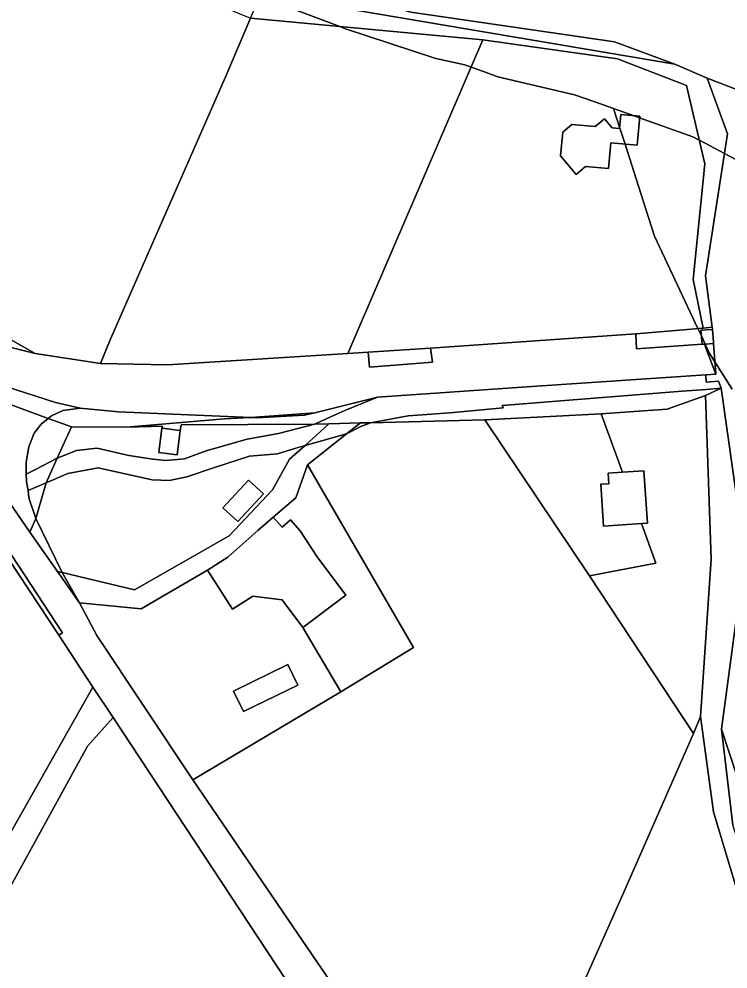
# Model space of a CAD drawing. Extents: x -477304 to -465429, y -1159113 to -1149210.
# Drawn here: x -471753.2 to -471587.8, y -1153719.1 to -1153497.5 of the extents above; entities that cross this region are included whole.
import ezdxf

# ---------------------------------------------------------------- set-up
doc = ezdxf.new("R2010")
doc.units = 0
for name, color, linetype in [('BPEJ_s', 7, 'Continuous'), ('ostatni_s', 7, 'Continuous'), ('trav_porost_s', 7, 'Continuous'), ('voda_s', 7, 'Continuous'), ('zahrada_s', 7, 'Continuous')]:
    doc.layers.add(name, color=color, linetype=linetype)

msp = doc.modelspace()

# ---------------------------------------------------------------- linework, layer by layer
at = {"layer": 'BPEJ_s'}
for points in [[(-471677.23, -1153499.67), (-471678.34, -1153499.25), (-471697.02, -1153492.17), (-471709.75, -1153487.34), (-471740.14, -1153473.53), (-471752.91, -1153468.54), (-471753.75, -1153468.21), (-471774.61, -1153462.22), (-471790.73, -1153457.59), (-471790.82, -1153457.58), (-471797.53, -1153456.95), (-471811.77, -1153453.55), (-471817.51, -1153452.91), (-471829.41, -1153453.33), (-471830.12, -1153453.29), (-471830.68, -1153453.26), (-471836.36, -1153452.9), (-471843.02, -1153452.48), (-471869.37, -1153453.33), (-471871.14, -1153453.04), (-471872.43, -1153452.83), (-471873.2, -1153452.7), (-471891.91, -1153452.27), (-471902.96, -1153452.48)], [(-471697.02, -1153492.17), (-471678.34, -1153499.25), (-471677.23, -1153499.67), (-471655.97, -1153506.68), (-471649.17, -1153508.17), (-471647.73, -1153508.69), (-471644.88, -1153509.72), (-471641.52, -1153510.94), (-471623.67, -1153515.19), (-471618.89, -1153516.84), (-471614.52, -1153518.34)], [(-471581.58, -1153532.62), (-471588.64, -1153528.88), (-471594.5, -1153525.78), (-471594.89, -1153525.57), (-471596.03, -1153524.96), (-471608.44, -1153520.52), (-471609.69, -1153520.07), (-471614.52, -1153518.34), (-471618.89, -1153516.84), (-471623.67, -1153515.19), (-471641.52, -1153510.94), (-471644.88, -1153509.72), (-471647.73, -1153508.69), (-471649.17, -1153508.17), (-471655.97, -1153506.68), (-471677.23, -1153499.67)], [(-471614.52, -1153518.34), (-471613.13, -1153522.69), (-471611.85, -1153526.69), (-471607.61, -1153539.9), (-471604.96, -1153548.13), (-471594.85, -1153569.69), (-471594.04, -1153571.42), (-471593.16, -1153573.31), (-471592.21, -1153575.34), (-471590.88, -1153577.46), (-471586.89, -1153583.84)], [(-471604.96, -1153548.13), (-471607.61, -1153539.9), (-471611.85, -1153526.69), (-471613.13, -1153522.69), (-471614.52, -1153518.34), (-471609.69, -1153520.07), (-471608.44, -1153520.52), (-471596.03, -1153524.96), (-471594.89, -1153525.57), (-471594.5, -1153525.78), (-471588.64, -1153528.88), (-471581.58, -1153532.62)], [(-471586.89, -1153583.84), (-471590.88, -1153577.46), (-471592.21, -1153575.34), (-471593.16, -1153573.31), (-471594.04, -1153571.42), (-471594.85, -1153569.69), (-471604.96, -1153548.13)]]:
    msp.add_lwpolyline(points, dxfattribs=at)
at = {"layer": 'ostatni_s'}
for points in [[(-471615.14, -1153526.4), (-471615.68, -1153532.39), (-471621.06, -1153531.9), (-471623.24, -1153533.74), (-471626.86, -1153529.4), (-471626.38, -1153523.92), (-471624.23, -1153522.13), (-471618.81, -1153522.58), (-471616.63, -1153520.76), (-471614.86, -1153522.9), (-471613.16, -1153523.05), (-471612.85, -1153519.79), (-471608.41, -1153520.19), (-471609.02, -1153526.93)], [(-471777, -1153559.89), (-471749.41, -1153575.55), (-471755.61, -1153573.99)], [(-471594.15, -1153570.08), (-471593.89, -1153573.36), (-471609.15, -1153574.42), (-471609.34, -1153570.92), (-471593.61, -1153569.59), (-471591.55, -1153569.41), (-471591.49, -1153569.94)], [(-471593.18, -1153573.31), (-471593.89, -1153573.36), (-471594.15, -1153570.08), (-471591.49, -1153569.94), (-471591.23, -1153572.91), (-471591.21, -1153573.2)], [(-471593.15, -1153573.78), (-471593.18, -1153573.31), (-471591.21, -1153573.2), (-471590.66, -1153580.32)], [(-471657.21, -1153574.25), (-471656.78, -1153577.55), (-471671.45, -1153578.71), (-471671.73, -1153575.21)], [(-471738.92, -1153588.28), (-471742.91, -1153588.83), (-471745.61, -1153590.08), (-471746.33, -1153590.65), (-471757.11, -1153586.74), (-471766.23, -1153581.05), (-471768.36, -1153579.14), (-471756.22, -1153583.23), (-471744.65, -1153586.97)], [(-471751.5, -1153603.66), (-471751.43, -1153605.43), (-471751.02, -1153607.51), (-471750.84, -1153609.17), (-471749.25, -1153614.04), (-471750.63, -1153617.18), (-471760.36, -1153603.14), (-471760.07, -1153594.76), (-471760.49, -1153591.74), (-471762.19, -1153587.58), (-471764.3, -1153583.62), (-471766.23, -1153581.05), (-471757.11, -1153586.74), (-471746.33, -1153590.65), (-471748.03, -1153592), (-471749.61, -1153594.13), (-471750.91, -1153597.3), (-471751.52, -1153600.86)], [(-471677.18, -1153588.82), (-471669.56, -1153585.7), (-471633.58, -1153583.24), (-471593.01, -1153580.47), (-471592.9, -1153582.19), (-471590.02, -1153581.99), (-471589.41, -1153583.6), (-471592.9, -1153583.88), (-471598.56, -1153584.34), (-471640.5, -1153587.62), (-471640.23, -1153588.21), (-471652.72, -1153589.39), (-471662.39, -1153590.06), (-471671.23, -1153591.67), (-471673.5, -1153591.73), (-471680.89, -1153591.94), (-471684.28, -1153592.04)], [(-471629.29, -1153590.22), (-471644.58, -1153591), (-471671.23, -1153591.67), (-471662.39, -1153590.06), (-471652.72, -1153589.39), (-471640.23, -1153588.21), (-471640.5, -1153587.62), (-471598.56, -1153584.34), (-471592.9, -1153583.88), (-471589.41, -1153583.6), (-471593.1, -1153585.33), (-471601.99, -1153588.47), (-471617.44, -1153589.62)], [(-471697.75, -1153590.49), (-471686.58, -1153589.93), (-471684.18, -1153589.33), (-471669.56, -1153585.7), (-471677.18, -1153588.82), (-471684.28, -1153592.04), (-471715.36, -1153592.16), (-471715.58, -1153593.46), (-471719.85, -1153592.93), (-471719.73, -1153592.46), (-471728.13, -1153592.74), (-471705.25, -1153590.75), (-471700.79, -1153590.56), (-471699.08, -1153590.43)], [(-471705.25, -1153590.75), (-471728.13, -1153592.74), (-471740.91, -1153592.61), (-471746.33, -1153590.65), (-471745.61, -1153590.08), (-471742.91, -1153588.83), (-471738.92, -1153588.28), (-471729.93, -1153589.14), (-471699.08, -1153590.43), (-471700.79, -1153590.56)], [(-471767.34, -1153607.04), (-471764.21, -1153607.98), (-471760.14, -1153607.75), (-471758.97, -1153612.59), (-471757.73, -1153616.36), (-471754.82, -1153622.65), (-471743.02, -1153640.67), (-471743.9, -1153641.24), (-471755.62, -1153623.44), (-471760.76, -1153617.01), (-471771.95, -1153604.67), (-471780.55, -1153590.53), (-471778.06, -1153591.77), (-471772.35, -1153601.15), (-471770.5, -1153604.12), (-471768.07, -1153606.66)], [(-471751.52, -1153600.86), (-471750.91, -1153597.3), (-471749.61, -1153594.13), (-471748.03, -1153592), (-471746.33, -1153590.65), (-471740.91, -1153592.61), (-471744.23, -1153599.95), (-471749.31, -1153602.54), (-471751.5, -1153603.66)], [(-471684.18, -1153589.33), (-471686.58, -1153589.93), (-471697.75, -1153590.49), (-471699.08, -1153590.43)], [(-471734.91, -1153597.59), (-471727.53, -1153599.28), (-471721.93, -1153600.16), (-471718.92, -1153600.44), (-471714.55, -1153600.07), (-471709.53, -1153598.24), (-471699.97, -1153595.51), (-471692.68, -1153594.2), (-471684.28, -1153592.04), (-471680.89, -1153591.94), (-471686.4, -1153596.97), (-471688.59, -1153597.59), (-471692.88, -1153598.91), (-471699.45, -1153599.49), (-471707.58, -1153602.1), (-471714.05, -1153604.29), (-471718.04, -1153605.16), (-471722.11, -1153604.97), (-471728.12, -1153603.63), (-471734.68, -1153602.22), (-471741.81, -1153603.52), (-471746.82, -1153605.69), (-471744.23, -1153599.95), (-471739.73, -1153598.14)], [(-471719.85, -1153592.93), (-471715.58, -1153593.46), (-471716.28, -1153599.12), (-471720.55, -1153598.59)], [(-471680.89, -1153591.94), (-471673.5, -1153591.73), (-471676.83, -1153594.28), (-471686.4, -1153596.97)], [(-471673.47, -1153592.53), (-471676.83, -1153594.28), (-471673.5, -1153591.73), (-471671.23, -1153591.67)], [(-471751.02, -1153607.51), (-471751.43, -1153605.43), (-471751.5, -1153603.66), (-471749.31, -1153602.54), (-471744.23, -1153599.95), (-471746.82, -1153605.69)], [(-471607.48, -1153602.86), (-471606.64, -1153615.11), (-471608.02, -1153615.2), (-471616.86, -1153615.81), (-471617.53, -1153606.03), (-471615.59, -1153605.9), (-471615.76, -1153603.43), (-471612.44, -1153603.2)], [(-471749.25, -1153614.04), (-471750.84, -1153609.17), (-471751.02, -1153607.51), (-471746.82, -1153605.69)], [(-471702.14, -1153614.7), (-471705.6, -1153611.52), (-471699.64, -1153605.04), (-471696.18, -1153608.22)], [(-471750.63, -1153617.18), (-471749.25, -1153614.04), (-471743.1, -1153626.64), (-471744.19, -1153626.38)], [(-471687.58, -1153616.85), (-471683.63, -1153622.92), (-471676.92, -1153631.92), (-471687, -1153639.43), (-471691.83, -1153632.95), (-471698.65, -1153632.16), (-471703.37, -1153635.18), (-471709.18, -1153626.07), (-471704.46, -1153623.06), (-471697.46, -1153616.82), (-471693.89, -1153613.68), (-471691.81, -1153616.05), (-471689.82, -1153614.29)], [(-471739.05, -1153633.72), (-471744.19, -1153626.38), (-471743.1, -1153626.64)], [(-471688.17, -1153652.86), (-471700.83, -1153659.06), (-471703.17, -1153654.28), (-471690.5, -1153648.09)], [(-471737.17, -1153667.13), (-471778.44, -1153742.23), (-471794.14, -1153780.14), (-471801.34, -1153768.87), (-471735.93, -1153653.33), (-471731.23, -1153660.47)], [(-471554.75, -1153753.56), (-471548.33, -1153769.07), (-471550.39, -1153772.6), (-471558.34, -1153753.04), (-471578.48, -1153710.75), (-471586.74, -1153685.53), (-471589.38, -1153663.17), (-471572.75, -1153713.74)]]:
    msp.add_lwpolyline(points, close=True, dxfattribs=at)
for points in [[(-471755.61, -1153573.99), (-471749.41, -1153575.55), (-471734.18, -1153577.82), (-471718.53, -1153578.15), (-471676.48, -1153575.51), (-471671.73, -1153575.21), (-471671.45, -1153578.71), (-471656.78, -1153577.55), (-471657.21, -1153574.25), (-471609.34, -1153570.92), (-471609.15, -1153574.42), (-471593.89, -1153573.36), (-471593.18, -1153573.31), (-471593.15, -1153573.78), (-471590.66, -1153580.32), (-471593.01, -1153580.47), (-471633.58, -1153583.24), (-471669.56, -1153585.7), (-471684.18, -1153589.33), (-471699.08, -1153590.43), (-471729.93, -1153589.14), (-471738.92, -1153588.28), (-471744.65, -1153586.97), (-471756.22, -1153583.23)], [(-471582.69, -1153711.01), (-471591.2, -1153682.43), (-471594.28, -1153660.18), (-471591.75, -1153623.52), (-471593.1, -1153585.33), (-471589.41, -1153583.6), (-471583.88, -1153622.53), (-471589.38, -1153663.17), (-471586.74, -1153685.53)], [(-471578.97, -1153890.05), (-471607.91, -1153843.77), (-471650.86, -1153782.52), (-471731.23, -1153660.47), (-471735.93, -1153653.33), (-471743.9, -1153641.24), (-471743.02, -1153640.67), (-471754.82, -1153622.65), (-471757.73, -1153616.36), (-471758.97, -1153612.59), (-471760.14, -1153607.75), (-471760.41, -1153604.58), (-471760.36, -1153603.14), (-471750.63, -1153617.18), (-471744.19, -1153626.38), (-471739.05, -1153633.72), (-471734.99, -1153641.27), (-471712.61, -1153674.97), (-471661.65, -1153749.74), (-471645.83, -1153770.38), (-471567.88, -1153888.17)]]:
    msp.add_lwpolyline(points, dxfattribs=at)
at = {"layer": 'trav_porost_s'}
for points in [[(-471738.84, -1153480.86), (-471699.18, -1153497.29), (-471704.91, -1153510.83), (-471731.94, -1153572.31), (-471734.18, -1153577.82), (-471749.41, -1153575.55), (-471777, -1153559.89), (-471794.14, -1153548.03), (-471754.81, -1153472.21)], [(-471699.18, -1153497.29), (-471696.77, -1153491.59), (-471600.23, -1153508.03), (-471592.69, -1153511.27), (-471587.92, -1153524.26), (-471593.06, -1153557.42), (-471591.55, -1153569.41), (-471593.61, -1153569.59), (-471595.98, -1153558.26), (-471593.21, -1153531.3), (-471597.48, -1153512.96), (-471613.59, -1153506.75), (-471645.01, -1153502.38)], [(-471734.18, -1153577.82), (-471731.94, -1153572.31), (-471704.91, -1153510.83), (-471699.18, -1153497.29), (-471645.01, -1153502.38), (-471676.48, -1153575.51), (-471718.53, -1153578.15)], [(-471593.61, -1153569.59), (-471609.34, -1153570.92), (-471657.21, -1153574.25), (-471671.73, -1153575.21), (-471676.48, -1153575.51), (-471645.01, -1153502.38), (-471613.59, -1153506.75), (-471597.48, -1153512.96), (-471593.21, -1153531.3), (-471595.98, -1153558.26)], [(-471621.06, -1153531.9), (-471615.68, -1153532.39), (-471615.14, -1153526.4), (-471609.02, -1153526.93), (-471608.41, -1153520.19), (-471612.85, -1153519.79), (-471613.16, -1153523.05), (-471614.86, -1153522.9), (-471616.63, -1153520.76), (-471618.81, -1153522.58), (-471624.23, -1153522.13), (-471626.38, -1153523.92), (-471626.86, -1153529.4), (-471623.24, -1153533.74)], [(-471604.63, -1153624.42), (-471608.02, -1153615.2), (-471606.64, -1153615.11), (-471607.48, -1153602.86), (-471612.44, -1153603.2), (-471617.44, -1153589.62), (-471601.99, -1153588.47), (-471593.1, -1153585.33), (-471591.75, -1153623.52), (-471594.28, -1153660.18), (-471595.86, -1153664.15), (-471620.1, -1153627.35)], [(-471678.15, -1153654.46), (-471661.17, -1153644.14), (-471685.88, -1153601.51), (-471676.83, -1153594.28), (-471673.47, -1153592.53), (-471671.23, -1153591.67), (-471644.58, -1153591), (-471620.1, -1153627.35), (-471595.86, -1153664.15), (-471612.16, -1153701.18), (-471629.32, -1153739.82), (-471639.42, -1153762.74), (-471645.83, -1153770.38), (-471661.65, -1153749.74), (-471712.61, -1153674.97)], [(-471615.76, -1153603.43), (-471615.59, -1153605.9), (-471617.53, -1153606.03), (-471616.86, -1153615.81), (-471608.02, -1153615.2), (-471604.63, -1153624.42), (-471620.1, -1153627.35), (-471644.58, -1153591), (-471629.29, -1153590.22), (-471617.44, -1153589.62), (-471612.44, -1153603.2)], [(-471714.55, -1153600.07), (-471718.92, -1153600.44), (-471721.93, -1153600.16), (-471727.53, -1153599.28), (-471734.91, -1153597.59), (-471739.73, -1153598.14), (-471744.23, -1153599.95), (-471740.91, -1153592.61), (-471728.13, -1153592.74), (-471719.73, -1153592.46), (-471719.85, -1153592.93), (-471720.55, -1153598.59), (-471716.28, -1153599.12), (-471715.58, -1153593.46), (-471715.36, -1153592.16), (-471684.28, -1153592.04), (-471692.68, -1153594.2), (-471699.97, -1153595.51), (-471709.53, -1153598.24)], [(-471690.08, -1153600.15), (-471686.4, -1153596.97), (-471676.83, -1153594.28), (-471685.88, -1153601.51), (-471688.63, -1153609.17), (-471693.89, -1153613.68), (-471697.46, -1153616.82), (-471704.46, -1153623.06), (-471709.18, -1153626.07), (-471724.65, -1153635.09), (-471739.05, -1153633.72), (-471743.1, -1153626.64), (-471726.25, -1153630.65), (-471704.15, -1153618.06), (-471694.03, -1153607.34)], [(-471726.25, -1153630.65), (-471743.1, -1153626.64), (-471749.25, -1153614.04), (-471746.82, -1153605.69), (-471741.81, -1153603.52), (-471734.68, -1153602.22), (-471728.12, -1153603.63), (-471722.11, -1153604.97), (-471718.04, -1153605.16), (-471714.05, -1153604.29), (-471707.58, -1153602.1), (-471699.45, -1153599.49), (-471692.88, -1153598.91), (-471688.59, -1153597.59), (-471686.4, -1153596.97), (-471690.08, -1153600.15), (-471694.03, -1153607.34), (-471704.15, -1153618.06)], [(-471699.64, -1153605.04), (-471705.6, -1153611.52), (-471702.14, -1153614.7), (-471696.18, -1153608.22)], [(-471772.12, -1153663.76), (-471755.62, -1153623.44), (-471743.9, -1153641.24), (-471735.93, -1153653.33), (-471801.34, -1153768.87), (-471808.88, -1153756.06), (-471791.49, -1153710.62), (-471777.38, -1153673.75)], [(-471734.99, -1153641.27), (-471739.05, -1153633.72), (-471724.65, -1153635.09), (-471709.18, -1153626.07), (-471703.37, -1153635.18), (-471698.65, -1153632.16), (-471691.83, -1153632.95), (-471687, -1153639.43), (-471678.15, -1153654.46), (-471712.61, -1153674.97)], [(-471688.17, -1153652.86), (-471690.5, -1153648.09), (-471703.17, -1153654.28), (-471700.83, -1153659.06)], [(-471676.6, -1153831.55), (-471685.96, -1153854.32), (-471704.98, -1153899.28), (-471710.76, -1153910.75), (-471794.14, -1153780.14), (-471778.44, -1153742.23), (-471737.17, -1153667.13), (-471731.23, -1153660.47), (-471650.86, -1153782.52)], [(-471582.69, -1153711.01), (-471559.43, -1153757.98), (-471552.92, -1153777.4), (-471579.61, -1153833.25), (-471567.88, -1153888.17), (-471645.83, -1153770.38), (-471639.42, -1153762.74), (-471629.32, -1153739.82), (-471612.16, -1153701.18), (-471595.86, -1153664.15), (-471594.28, -1153660.18), (-471591.2, -1153682.43)]]:
    msp.add_lwpolyline(points, close=True, dxfattribs=at)
at = {"layer": 'voda_s'}
for points in [[(-471575.93, -1153517.76), (-471592.69, -1153511.27), (-471600.23, -1153508.03), (-471614.33, -1153502.84), (-471661.79, -1153495.92), (-471680.52, -1153490.31), (-471695.62, -1153488.88), (-471752.09, -1153466.97), (-471783.29, -1153453.67), (-471792.14, -1153450.96), (-471833.02, -1153445.21), (-471883.68, -1153443.65), (-471915.81, -1153444.1)], [(-471572.75, -1153713.74), (-471589.38, -1153663.17), (-471583.88, -1153622.53), (-471589.41, -1153583.6), (-471590.02, -1153581.99), (-471592.9, -1153582.19), (-471593.01, -1153580.47), (-471590.66, -1153580.32), (-471591.21, -1153573.2), (-471591.23, -1153572.91), (-471591.49, -1153569.94), (-471591.55, -1153569.41), (-471593.06, -1153557.42), (-471587.92, -1153524.26), (-471592.69, -1153511.27), (-471575.93, -1153517.76)]]:
    msp.add_lwpolyline(points, dxfattribs=at)
msp.add_lwpolyline([(-471680.52, -1153490.31), (-471661.79, -1153495.92), (-471614.33, -1153502.84), (-471600.23, -1153508.03), (-471696.77, -1153491.59), (-471695.62, -1153488.88)], close=True, dxfattribs=at)
at = {"layer": 'zahrada_s'}
msp.add_lwpolyline([(-471685.88, -1153601.51), (-471661.17, -1153644.14), (-471678.15, -1153654.46), (-471687, -1153639.43), (-471676.92, -1153631.92), (-471683.63, -1153622.92), (-471687.58, -1153616.85), (-471689.82, -1153614.29), (-471691.81, -1153616.05), (-471693.89, -1153613.68), (-471688.63, -1153609.17)], close=True, dxfattribs=at)

doc.saveas('drawing.dxf')
